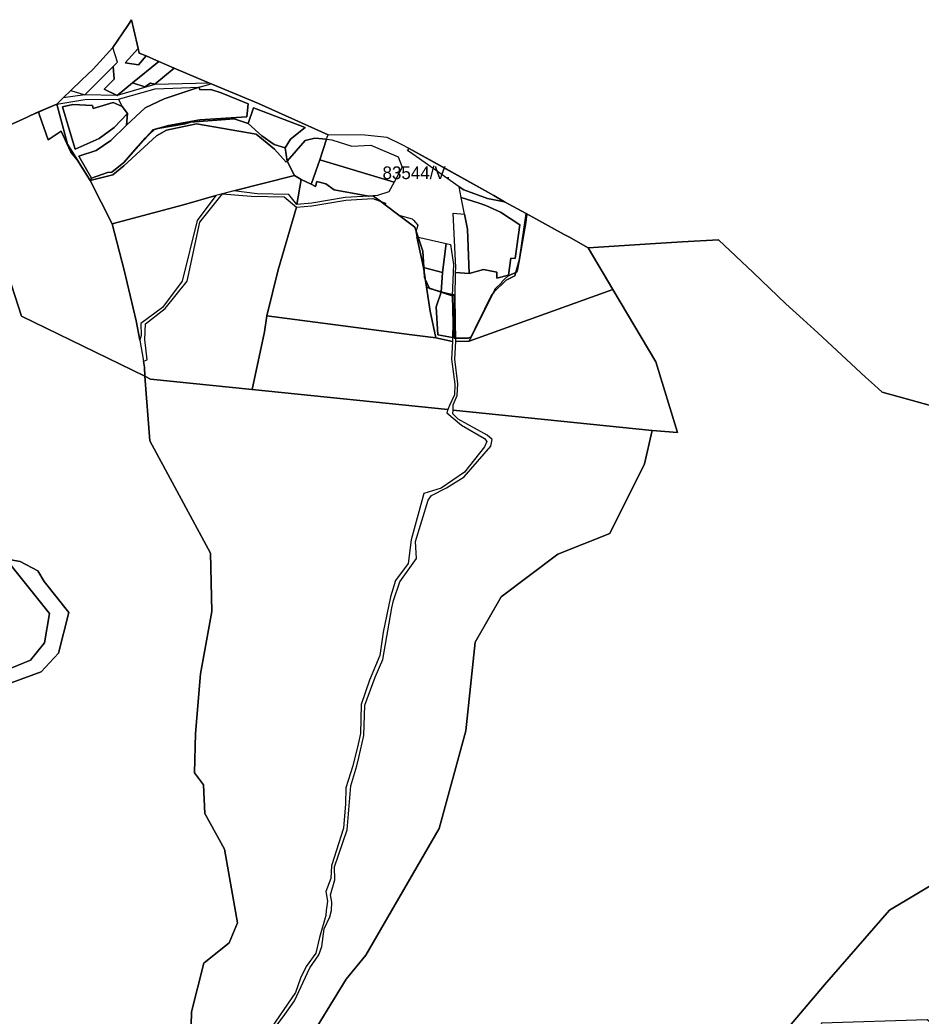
# Model space of a CAD drawing. Extents: x -477304 to -465429, y -1159113 to -1149210.
# Drawn here: x -475504 to -474438, y -1150388 to -1149210 of the extents above; entities that cross this region are included whole.
import ezdxf

# ---------------------------------------------------------------- set-up
doc = ezdxf.new("R2010")
doc.units = 0
for name, color, linetype in [('BPEJ_s', 7, 'Continuous'), ('orna_s', 7, 'Continuous'), ('PUPFL_s', 7, 'Continuous'), ('trav_porost_s', 7, 'Continuous')]:
    doc.layers.add(name, color=color, linetype=linetype)

msp = doc.modelspace()

# ---------------------------------------------------------------- linework, layer by layer
at = {"layer": 'BPEJ_s'}
for p, q in [((-475460.29, -1149309.53), (-475481.73, -1149318.94)), ((-475481.73, -1149318.94), (-475491.17, -1149323.08)), ((-475481.73, -1149318.94), (-475481.73, -1149318.94)), ((-475480.5, -1149322.5), (-475481.73, -1149318.94)), ((-475481.73, -1149318.94), (-475481.73, -1149318.94)), ((-474905.1, -1149439.11), (-474930.7, -1149424.96))]:
    msp.add_line(p, q, dxfattribs=at)
for points in [[(-475139.14, -1149345.79), (-475221.76, -1149308.74), (-475275.76, -1149286.5), (-475277.66, -1149285.68), (-475279.63, -1149284.84), (-475321.3, -1149266.98), (-475339.68, -1149259.11), (-475342.32, -1149257.97), (-475354.5, -1149252.72), (-475362.63, -1149249.21), (-475364.08, -1149243.82), (-475369.19, -1149221.81), (-475371.91, -1149210.1), (-475376.13, -1149216.74), (-475393.99, -1149242.74), (-475417.01, -1149268.15), (-475431.09, -1149281.35), (-475443.52, -1149293.35), (-475452.61, -1149302.12), (-475460.29, -1149309.53)], [(-475491.17, -1149323.08), (-475496.14, -1149325.26), (-475542.35, -1149346.15)], [(-475481.73, -1149318.94), (-475480.5, -1149322.5), (-475470.5, -1149352), (-475455, -1149341.5), (-475443.5, -1149366.5), (-475435.94, -1149375.46), (-475420.67, -1149399.76), (-475418.97, -1149397.32), (-475400.26, -1149390.49), (-475395.09, -1149389.92), (-475380.74, -1149378.64), (-475364.98, -1149360.56), (-475351, -1149345.5), (-475344.52, -1149339.49), (-475340.86, -1149338.47), (-475308.5, -1149333), (-475302, -1149331), (-475250.5, -1149327), (-475233.81, -1149332.55), (-475217.58, -1149346.97), (-475203.17, -1149357.35), (-475190.33, -1149361.27), (-475187.7, -1149377.01), (-475179.28, -1149393.93), (-475171.09, -1149398.65), (-475159.29, -1149404.27), (-475154.21, -1149407.08), (-475152.76, -1149401.2), (-475142.24, -1149404.03), (-475132.15, -1149410.85), (-475091.14, -1149418.33), (-475086.18, -1149418), (-475082.39, -1149420.85), (-475077.59, -1149424.46), (-475071.88, -1149428.76), (-475055.74, -1149440.9), (-475037, -1149455), (-475035.44, -1149459.66), (-475033.88, -1149464.36), (-475033.08, -1149466.77), (-475027.5, -1149483.5), (-475026.28, -1149502.77), (-475026.01, -1149507.03), (-475025.5, -1149515), (-475024.3, -1149517.5), (-475019.77, -1149526.94), (-475019.5, -1149527.5), (-475012.3, -1149529.51), (-475005.84, -1149531.32), (-475000, -1149532.96), (-474992.57, -1149534.5), (-474992, -1149534.61), (-474991.72, -1149534.67), (-474990.24, -1149536.37), (-474990.24, -1149586.46), (-474988.52, -1149586.44), (-474973.69, -1149586.24), (-474970.29, -1149584.54), (-474960.72, -1149564.94), (-474954.13, -1149551.67), (-474945.68, -1149534.67), (-474944.67, -1149533.63), (-474943.66, -1149532.59), (-474943.46, -1149531.99), (-474942.07, -1149527.88), (-474934.22, -1149520.88), (-474933.79, -1149519.39), (-474930.82, -1149516.42), (-474926.79, -1149513.03), (-474922.85, -1149511.1), (-474917.58, -1149508.51), (-474916.39, -1149507.93), (-474915.75, -1149507.08), (-474913.24, -1149493.07), (-474913.14, -1149492.51), (-474906.63, -1149456.15), (-474905.7, -1149449.64), (-474904.69, -1149442.61), (-474904.54, -1149440.76), (-474904.44, -1149439.48), (-474905.1, -1149439.11)], [(-474411.79, -1149670.29), (-474443.01, -1149661.64), (-474484.3, -1149650.11), (-474493.48, -1149641.93), (-474503.92, -1149632.41), (-474560.32, -1149580.14), (-474577.96, -1149564.34), (-474598.21, -1149545.71), (-474636.99, -1149508.71), (-474677.92, -1149470.24), (-474720.91, -1149472.45), (-474752.33, -1149474.57), (-474832.08, -1149479.68), (-474854.8, -1149466.4), (-474860.32, -1149463.85), (-474905.1, -1149439.11), (-474904.44, -1149439.48), (-474904.54, -1149440.76), (-474904.69, -1149442.61), (-474905.7, -1149449.64), (-474906.63, -1149456.15), (-474913.14, -1149492.51), (-474913.24, -1149493.07), (-474915.75, -1149507.08), (-474916.39, -1149507.93), (-474917.58, -1149508.51), (-474922.85, -1149511.1), (-474926.79, -1149513.03), (-474930.82, -1149516.42), (-474933.79, -1149519.39), (-474934.22, -1149520.88), (-474942.07, -1149527.88), (-474943.46, -1149531.99), (-474943.66, -1149532.59), (-474944.67, -1149533.63), (-474945.68, -1149534.67), (-474954.13, -1149551.67), (-474960.72, -1149564.94), (-474970.29, -1149584.54), (-474973.69, -1149586.24), (-474988.52, -1149586.44), (-474990.24, -1149586.46), (-474990.24, -1149536.37), (-474991.72, -1149534.67), (-474992, -1149534.61), (-474992.57, -1149534.5), (-475000, -1149532.96), (-475005.84, -1149531.32), (-475012.3, -1149529.51), (-475019.5, -1149527.5), (-475019.77, -1149526.94), (-475024.3, -1149517.5), (-475025.5, -1149515), (-475026.01, -1149507.03), (-475026.28, -1149502.77), (-475027.5, -1149483.5), (-475033.08, -1149466.77), (-475033.88, -1149464.36), (-475035.44, -1149459.66), (-475037, -1149455), (-475055.74, -1149440.9), (-475071.88, -1149428.76), (-475077.59, -1149424.46), (-475082.39, -1149420.85), (-475086.18, -1149418), (-475091.14, -1149418.33), (-475132.15, -1149410.85), (-475142.24, -1149404.03), (-475152.76, -1149401.2), (-475154.21, -1149407.08), (-475159.29, -1149404.27), (-475171.09, -1149398.65), (-475179.28, -1149393.93), (-475187.7, -1149377.01), (-475190.33, -1149361.27), (-475203.17, -1149357.35), (-475217.58, -1149346.97), (-475233.81, -1149332.55), (-475250.5, -1149327), (-475302, -1149331), (-475308.5, -1149333), (-475340.86, -1149338.47), (-475344.52, -1149339.49), (-475351, -1149345.5), (-475364.98, -1149360.56), (-475380.74, -1149378.64), (-475395.09, -1149389.92), (-475400.26, -1149390.49), (-475418.97, -1149397.32), (-475420.67, -1149399.76), (-475435.94, -1149375.46), (-475443.5, -1149366.5), (-475455, -1149341.5), (-475470.5, -1149352), (-475480.5, -1149322.5)], [(-474930.7, -1149424.96), (-474943.56, -1149417.75), (-475000, -1149386.21), (-475043.52, -1149361.89), (-475052.73, -1149357.44), (-475069.59, -1149349.16), (-475096.07, -1149346.15), (-475139.14, -1149345.79)]]:
    msp.add_lwpolyline(points, dxfattribs=at)
at = {"layer": 'orna_s'}
for points in [[(-475392.3, -1149280.06), (-475404.1, -1149292.01), (-475388.85, -1149299.29), (-475426.87, -1149298.49), (-475393.32, -1149265.26)], [(-475426.87, -1149298.49), (-475452.61, -1149302.12), (-475443.52, -1149293.35)], [(-475141.45, -1149350.95), (-475149.09, -1149375.52), (-475158.86, -1149403.27), (-475159.29, -1149404.27), (-475171.09, -1149398.65), (-475179.28, -1149393.93), (-475187.7, -1149377.01), (-475166.38, -1149352.45), (-475155.22, -1149349.88)], [(-475089, -1149358.24), (-475056.67, -1149371.85), (-475051.73, -1149384.22), (-475061.32, -1149401.84), (-475149.09, -1149375.52), (-475141.45, -1149350.95), (-475135.14, -1149351.82), (-475111.29, -1149359.2)]]:
    msp.add_lwpolyline(points, close=True, dxfattribs=at)
at = {"layer": 'PUPFL_s'}
for points in [[(-475400.26, -1149390.49), (-475395.09, -1149389.92), (-475380.74, -1149378.64), (-475355.32, -1149349.47), (-475346.77, -1149340.11), (-475328.25, -1149334.97), (-475291.08, -1149328.01), (-475235.66, -1149324.47), (-475233.72, -1149309.44), (-475265.99, -1149296.26), (-475278.19, -1149292.18), (-475291.13, -1149292.61), (-475291.92, -1149289.42), (-475277.66, -1149285.68), (-475275.76, -1149286.5), (-475221.76, -1149308.74), (-475139.14, -1149345.79), (-475141.04, -1149348.77), (-475141.45, -1149350.95), (-475155.22, -1149349.88), (-475166.38, -1149352.45), (-475187.7, -1149377.01), (-475188.8, -1149378.13), (-475202.75, -1149362.98), (-475224.28, -1149345.2), (-475294.79, -1149333.05), (-475330.3, -1149340.4), (-475342.27, -1149347.23), (-475380.8, -1149382.74), (-475394, -1149393.16), (-475420.67, -1149399.76), (-475418.97, -1149397.32)], [(-475333.27, -1149303.43), (-475355.74, -1149314.08), (-475377.92, -1149334.6), (-475376.46, -1149320.63), (-475383.04, -1149312.25), (-475387.06, -1149303.65), (-475343.97, -1149291.53), (-475291.92, -1149289.42)], [(-475539.84, -1149439.78), (-475540.13, -1149433.54), (-475544.48, -1149422.94), (-475562.95, -1149403.56), (-475598.64, -1149371.48), (-475542.35, -1149346.15), (-475496.14, -1149325.26), (-475491.17, -1149323.08), (-475460.29, -1149309.53), (-475447.48, -1149357.08), (-475420.67, -1149399.76), (-475394.73, -1149450.96), (-475380.58, -1149505.87), (-475366.21, -1149565.88), (-475362.04, -1149588.67), (-475357.79, -1149613.65), (-475356.39, -1149620.59), (-475355.89, -1149631.33), (-475501.68, -1149560.26), (-475521.55, -1149499.21), (-475539.11, -1149446.9)], [(-475190.33, -1149361.27), (-475183.78, -1149350.88), (-475166.7, -1149337.38), (-475227.56, -1149313.82), (-475233.81, -1149332.55), (-475217.58, -1149346.97), (-475203.17, -1149357.35)], [(-475310.48, -1149428.63), (-475394.73, -1149450.96), (-475420.67, -1149399.76), (-475394, -1149393.16), (-475380.8, -1149382.74), (-475342.27, -1149347.23), (-475330.3, -1149340.4), (-475294.79, -1149333.05), (-475224.28, -1149345.2), (-475202.75, -1149362.98), (-475188.8, -1149378.13), (-475187.7, -1149377.01), (-475179.28, -1149393.93), (-475250.98, -1149412.05), (-475264.3, -1149415.59), (-475272.07, -1149417.69)], [(-474930.7, -1149424.96), (-474951.07, -1149421.05), (-474979, -1149410.78), (-474984.48, -1149407.37), (-475035.21, -1149371.48), (-475045.45, -1149364.4), (-475043.52, -1149361.89), (-474943.56, -1149417.75)], [(-475171.09, -1149398.65), (-475176.4, -1149428.23), (-475186.01, -1149416.32), (-475223.31, -1149415.53), (-475250.98, -1149412.05), (-475179.28, -1149393.93)], [(-475171.09, -1149398.65), (-475159.29, -1149404.27), (-475154.21, -1149407.08), (-475152.76, -1149401.2), (-475142.24, -1149404.03), (-475132.15, -1149410.85), (-475091.14, -1149418.33), (-475119.1, -1149420.2), (-475158.82, -1149426.7), (-475176.4, -1149428.23)], [(-474944.23, -1149532.74), (-474972.64, -1149589.94), (-474988.46, -1149590.38), (-474989.26, -1149538.33), (-474988.6, -1149508.78), (-474972.82, -1149509.87), (-474955.66, -1149505.15), (-474939.91, -1149508.16), (-474939.99, -1149515.28), (-474926.23, -1149512.01), (-474923.19, -1149491.79), (-474918.14, -1149491.97), (-474912.66, -1149452.22), (-474935.74, -1149437.41), (-474952.94, -1149429.65), (-474960.77, -1149426.63), (-474981.99, -1149420.07), (-474984.48, -1149407.37), (-474979, -1149410.78), (-474951.07, -1149421.05), (-474930.7, -1149424.96), (-474905.1, -1149439.11), (-474913.21, -1149492.95), (-474918.76, -1149512.73), (-474928.99, -1149517.89)], [(-475394.73, -1149450.96), (-475310.48, -1149428.63), (-475272.07, -1149417.69), (-475294.26, -1149447.14), (-475311.9, -1149518.8), (-475335.26, -1149549.94), (-475360.77, -1149568.78), (-475360.37, -1149583.26), (-475362.04, -1149588.67), (-475366.21, -1149565.88), (-475380.58, -1149505.87)], [(-475214.46, -1149578.96), (-475229.04, -1149646.87), (-475349.28, -1149634.89), (-475355.89, -1149631.33), (-475356.39, -1149620.59), (-475357.79, -1149613.65), (-475353.37, -1149611.79), (-475356.23, -1149587.76), (-475355.22, -1149569.22), (-475332, -1149551.14), (-475306.13, -1149518.98), (-475291.03, -1149449.17), (-475264.3, -1149415.59), (-475230.24, -1149418.37), (-475191.46, -1149419.05), (-475176.87, -1149431.53), (-475198.35, -1149505.52), (-475211.92, -1149559.97)], [(-475018.61, -1149554.53), (-475012.15, -1149586.03), (-475040.3, -1149582.33), (-475211.92, -1149559.97), (-475198.35, -1149505.52), (-475176.87, -1149431.53), (-475158.59, -1149429.7), (-475118.58, -1149423.16), (-475086.36, -1149421.1), (-475071.41, -1149426.83), (-475071.89, -1149428.82), (-475055.85, -1149440.87), (-475040.21, -1149445.34), (-475038.55, -1149446.74), (-475036.14, -1149449.41), (-475033.24, -1149452.63), (-475035.71, -1149460.51), (-475034.41, -1149466.46), (-475026.72, -1149502.65), (-475022.94, -1149525.85)], [(-474923.19, -1149491.79), (-474926.23, -1149512.01), (-474939.99, -1149515.28), (-474939.91, -1149508.16), (-474955.66, -1149505.15), (-474972.82, -1149509.87), (-474974.67, -1149457.31), (-474978.17, -1149439.6), (-474981.99, -1149420.07), (-474960.77, -1149426.63), (-474952.94, -1149429.65), (-474935.74, -1149437.41), (-474912.66, -1149452.22), (-474918.14, -1149491.97)], [(-474974.67, -1149457.31), (-474972.82, -1149509.87), (-474988.6, -1149508.78), (-474988.26, -1149502.91), (-474991.38, -1149438.66), (-474978.17, -1149439.6)], [(-474918.76, -1149512.73), (-474913.21, -1149492.95), (-474905.1, -1149439.11), (-474860.32, -1149463.85), (-474854.8, -1149466.4), (-474832.08, -1149479.68), (-474802.95, -1149528.78), (-474972.64, -1149589.94), (-474944.23, -1149532.74), (-474928.99, -1149517.89)], [(-475000, -1149474.38), (-475004.01, -1149508.64), (-475026.72, -1149502.65), (-475034.41, -1149466.46)], [(-475004.01, -1149508.64), (-475000, -1149474.38), (-474994.64, -1149475.61), (-474991.32, -1149499.28), (-474992.63, -1149536.27), (-475005.87, -1149531.73)], [(-475005.87, -1149531.73), (-475022.94, -1149525.85), (-475026.72, -1149502.65), (-475004.01, -1149508.64)], [(-475011.77, -1149549.23), (-475009.7, -1149582.26), (-474992.21, -1149585.42), (-474992.34, -1149590.34), (-475012.15, -1149586.03), (-475018.61, -1149554.53), (-475022.94, -1149525.85), (-475005.87, -1149531.73)], [(-474988.46, -1149590.38), (-474972.64, -1149589.94), (-474802.95, -1149528.78), (-474752.15, -1149614.34), (-474726.36, -1149697.9), (-474756.36, -1149695.36), (-474991.72, -1149671.36), (-474991.61, -1149664.9), (-474986.75, -1149654.08), (-474985.99, -1149640.4), (-474989.73, -1149611.14)], [(-474992.63, -1149536.27), (-474991.88, -1149568.36), (-474992.21, -1149585.42), (-475009.7, -1149582.26), (-475011.77, -1149549.23), (-475005.87, -1149531.73)], [(-475211.92, -1149559.97), (-475040.3, -1149582.33), (-475012.15, -1149586.03), (-474992.34, -1149590.34), (-474993.34, -1149611.01), (-474989.65, -1149640.7), (-474989.8, -1149653.11), (-474995.89, -1149665.75), (-474997.67, -1149670.68), (-475229.04, -1149646.87), (-475214.46, -1149578.96)], [(-475503.26, -1149850.26), (-475482.65, -1149861.25), (-475475.07, -1149874.1), (-475445.72, -1149910.4), (-475458.06, -1149958.79), (-475478.45, -1149980.75), (-475513.93, -1149993.67), (-475537.8, -1149985.87), (-475491.36, -1149966.74), (-475474.49, -1149946.56), (-475468.72, -1149911.6), (-475516.22, -1149852.65), (-475559.95, -1149847.73), (-475567.81, -1149838.78)], [(-474382.52, -1150206.91), (-474382.12, -1150212.71), (-474372.67, -1150269.3), (-474367.53, -1150321.33), (-474322.01, -1150379.74), (-474220.07, -1150464.18), (-474186.94, -1150471.84), (-474202.95, -1150518.8), (-474217.21, -1150558.83), (-474431.14, -1150392.16), (-474556.17, -1150395.84), (-474630.6, -1150580.15), (-474650.31, -1150580.17), (-474641.35, -1150540.02), (-474628.67, -1150512.52), (-474620.64, -1150480.37), (-474609.36, -1150417.65), (-474552.47, -1150350.61), (-474475.73, -1150262.62)]]:
    msp.add_lwpolyline(points, close=True, dxfattribs=at)
for points in [[(-475167.39, -1150424.3), (-475118.01, -1150343.97), (-475094.9, -1150315.51), (-475008.01, -1150165.92), (-474976.73, -1150050.28), (-474965.41, -1149945.59), (-474934.93, -1149891.94), (-474867.88, -1149841.77), (-474806.42, -1149817.23), (-474765.31, -1149734.69), (-474756.36, -1149695.36), (-474726.36, -1149697.9), (-474752.15, -1149614.34), (-474802.95, -1149528.78), (-474832.08, -1149479.68), (-474752.33, -1149474.57), (-474720.91, -1149472.45), (-474677.92, -1149470.24), (-474636.99, -1149508.71), (-474598.21, -1149545.71), (-474577.96, -1149564.34), (-474560.32, -1149580.14), (-474503.92, -1149632.41), (-474493.48, -1149641.93), (-474484.3, -1149650.11), (-474443.01, -1149661.64), (-474411.79, -1149670.29)], [(-475521.55, -1149499.21), (-475501.68, -1149560.26), (-475355.89, -1149631.33), (-475350.23, -1149707.52), (-475278.33, -1149840.41), (-475276.86, -1149909.36), (-475290.14, -1149983.03), (-475296.17, -1150053.74), (-475297.18, -1150100.27), (-475286.64, -1150114.18), (-475285.01, -1150147.97), (-475261.79, -1150190.22), (-475246.66, -1150277.41), (-475256.22, -1150301.06), (-475286.19, -1150324.95), (-475301.03, -1150382.55), (-475301.5, -1150415.11), (-475312.39, -1150439.51), (-475294.61, -1150472.25), (-475283.4, -1150484.26)], [(-475301.5, -1150415.11), (-475301.03, -1150382.55), (-475286.19, -1150324.95), (-475256.22, -1150301.06), (-475246.66, -1150277.41), (-475261.79, -1150190.22), (-475285.01, -1150147.97), (-475286.64, -1150114.18), (-475297.18, -1150100.27), (-475296.17, -1150053.74), (-475290.14, -1149983.03), (-475276.86, -1149909.36), (-475278.33, -1149840.41), (-475350.23, -1149707.52), (-475355.89, -1149631.33), (-475349.28, -1149634.89), (-475229.04, -1149646.87), (-474997.67, -1149670.68), (-474998.92, -1149674.51), (-474981.65, -1149689.06), (-474954.69, -1149704.78), (-474951.57, -1149708.26), (-474954.34, -1149714.93), (-474978.24, -1149744.76), (-475005.85, -1149763.53), (-475026.2, -1149769.99), (-475041.33, -1149824.69), (-475044.56, -1149852.79), (-475059.87, -1149872.61), (-475065.71, -1149891.99), (-475074.31, -1149933.95), (-475078.08, -1149961.4), (-475090.31, -1149990.36), (-475100.43, -1150019.4), (-475101.2, -1150053.63), (-475104.03, -1150066.19), (-475110.01, -1150091.96), (-475118.47, -1150117.81), (-475118.65, -1150136.76), (-475121.11, -1150165.33), (-475135.34, -1150209.97), (-475136.32, -1150225.18), (-475142.12, -1150240.36), (-475140.02, -1150251.9), (-475141.61, -1150262.93), (-475141.98, -1150268.71), (-475149.38, -1150294.7), (-475154.06, -1150313.39), (-475165.27, -1150329.03), (-475171.95, -1150342.94), (-475178.01, -1150359.6), (-475211.6, -1150408.42)], [(-475205.43, -1150405.93), (-475190.74, -1150385.61), (-475179.02, -1150369.42), (-475160.95, -1150330.76), (-475150.47, -1150315.19), (-475146.77, -1150305.49), (-475143.94, -1150284.44), (-475137.3, -1150270.36), (-475135.52, -1150262.99), (-475135.16, -1150253.08), (-475136.72, -1150244.44), (-475131.31, -1150226.65), (-475131.89, -1150211.04), (-475116.94, -1150167.45), (-475112.59, -1150115.61), (-475105.33, -1150091.8), (-475103.08, -1150081.93), (-475096.99, -1150056.01), (-475095.94, -1150020), (-475083.85, -1149987.15), (-475074.86, -1149965.95), (-475063.97, -1149905.22), (-475062.27, -1149896.37), (-475054.79, -1149874.26), (-475034.98, -1149846.6), (-475036.18, -1149826.49), (-475021.19, -1149777.89), (-475017.02, -1149772.08), (-474999.57, -1149763.19), (-474978.6, -1149750.23), (-474947.18, -1149713.85), (-474945.58, -1149706.16), (-474951.35, -1149700.75), (-474985.75, -1149681.95), (-474991.81, -1149675.89), (-474991.72, -1149671.36), (-474756.36, -1149695.36), (-474765.31, -1149734.69), (-474806.42, -1149817.23), (-474867.88, -1149841.77), (-474934.93, -1149891.94), (-474965.41, -1149945.59), (-474976.73, -1150050.28), (-475008.01, -1150165.92), (-475094.9, -1150315.51), (-475118.01, -1150343.97), (-475167.39, -1150424.3)], [(-475513.93, -1149993.67), (-475478.45, -1149980.75), (-475458.06, -1149958.79), (-475445.72, -1149910.4), (-475475.07, -1149874.1), (-475482.65, -1149861.25), (-475503.26, -1149850.26), (-475567.81, -1149838.78)], [(-475516.22, -1149852.65), (-475468.72, -1149911.6), (-475474.49, -1149946.56), (-475491.36, -1149966.74), (-475537.8, -1149985.87)], [(-474382.52, -1150206.91), (-474475.73, -1150262.62), (-474552.47, -1150350.61), (-474609.36, -1150417.65)]]:
    msp.add_lwpolyline(points, dxfattribs=at)
at = {"layer": 'trav_porost_s'}
for points in [[(-475354.5, -1149252.72), (-475342.32, -1149257.97), (-475339.68, -1149259.11), (-475370.54, -1149284.55), (-475388.85, -1149299.29), (-475404.1, -1149292.01), (-475392.3, -1149280.06), (-475393.32, -1149265.26), (-475388.38, -1149260.22), (-475393.99, -1149242.74), (-475376.13, -1149216.74), (-475371.91, -1149210.1), (-475364.08, -1149243.82), (-475379.45, -1149260.74), (-475363.46, -1149263.17)], [(-475362.63, -1149249.21), (-475354.5, -1149252.72), (-475363.46, -1149263.17), (-475379.45, -1149260.74), (-475364.08, -1149243.82)], [(-475356.04, -1149289), (-475349.53, -1149284.68), (-475344.4, -1149286.04), (-475321.3, -1149266.98), (-475279.63, -1149284.84), (-475344.36, -1149286.27), (-475388.85, -1149299.29), (-475370.54, -1149284.55)], [(-475356.04, -1149289), (-475370.54, -1149284.55), (-475339.68, -1149259.11), (-475321.3, -1149266.98), (-475344.4, -1149286.04), (-475349.53, -1149284.68)], [(-475328.25, -1149334.97), (-475346.77, -1149340.11), (-475355.32, -1149349.47), (-475380.74, -1149378.64), (-475395.09, -1149389.92), (-475400.26, -1149390.49), (-475418.97, -1149397.32), (-475434.26, -1149371.31), (-475413.72, -1149364.28), (-475396.44, -1149352.54), (-475377.92, -1149334.6), (-475355.74, -1149314.08), (-475333.27, -1149303.43), (-475291.92, -1149289.42), (-475291.13, -1149292.61), (-475278.19, -1149292.18), (-475265.99, -1149296.26), (-475233.72, -1149309.44), (-475235.66, -1149324.47), (-475291.08, -1149328.01)], [(-475438.61, -1149362.82), (-475410.04, -1149350.35), (-475392.17, -1149337.38), (-475376.46, -1149320.63), (-475377.92, -1149334.6), (-475396.44, -1149352.54), (-475413.72, -1149364.28), (-475434.26, -1149371.31), (-475418.97, -1149397.32), (-475420.67, -1149399.76), (-475447.48, -1149357.08), (-475460.29, -1149309.53), (-475427.13, -1149304.01), (-475387.06, -1149303.65), (-475383.04, -1149312.25), (-475393.6, -1149307.72), (-475417.25, -1149314.68), (-475417.79, -1149311.41), (-475441.1, -1149310.13), (-475453.45, -1149312.93), (-475445.83, -1149337.89)], [(-475417.25, -1149314.68), (-475393.6, -1149307.72), (-475383.04, -1149312.25), (-475376.46, -1149320.63), (-475392.17, -1149337.38), (-475410.04, -1149350.35), (-475438.61, -1149362.82), (-475445.83, -1149337.89), (-475453.45, -1149312.93), (-475441.1, -1149310.13), (-475417.79, -1149311.41)], [(-475233.81, -1149332.55), (-475227.56, -1149313.82), (-475166.7, -1149337.38), (-475183.78, -1149350.88), (-475190.33, -1149361.27), (-475203.17, -1149357.35), (-475217.58, -1149346.97)], [(-475159.29, -1149404.27), (-475158.86, -1149403.27), (-475149.09, -1149375.52), (-475061.32, -1149401.84), (-475067.66, -1149413.5), (-475081.18, -1149417.66), (-475091.14, -1149418.33), (-475132.15, -1149410.85), (-475142.24, -1149404.03), (-475152.76, -1149401.2), (-475154.21, -1149407.08)]]:
    msp.add_lwpolyline(points, close=True, dxfattribs=at)

# ---------------------------------------------------------------- texts
at = {"layer": 'BPEJ_s'}
msp.add_text('83544/V.', height=15, dxfattribs=at).set_placement((-475075.07, -1149398.28))

doc.saveas('drawing.dxf')
